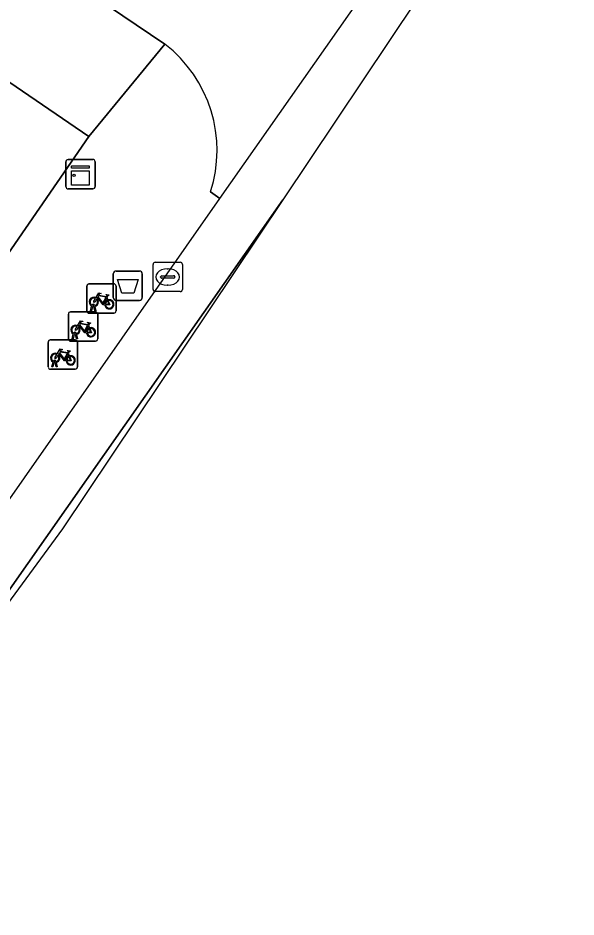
# Model space of a CAD drawing. Extents: x 160102 to 160934, y 382045 to 382923.
# Drawn here: x 160745.07 to 160764.08, y 382528.27 to 382558.94 of the extents above; entities that cross this region are included whole.
import ezdxf

# ---------------------------------------------------------------- set-up
doc = ezdxf.new("R2010")
doc.units = 0
for name, color, linetype in [('IMGEO_Afvalbak', 7, 'Continuous'), ('IMGEO_Fietsenrek', 7, 'Continuous'), ('IMGEO_Kast', 7, 'Continuous'), ('IMGEO_Kolk', 7, 'Continuous'), ('IMGEO_Pand', 7, 'Continuous'), ('IMGEO_Rijbaan_lokaal_gesloten', 7, 'Continuous'), ('IMGEO_Rijbaan_lokaal_open', 7, 'Continuous'), ('IMGEO_Voetpad_open', 7, 'Continuous')]:
    doc.layers.add(name, color=color, linetype=linetype)

msp = doc.modelspace()

# ---------------------------------------------------------------- linework, layer by layer
at = {"layer": 'IMGEO_Afvalbak'}
for p, q in [((160748.312, 382549.406), (160748.312, 382550.206)), ((160748.312, 382550.206), (160748.312, 382549.406)), ((160748.412, 382550.306), (160749.202, 382550.306)), ((160749.202, 382550.306), (160748.412, 382550.306)), ((160749.302, 382550.206), (160749.302, 382549.406)), ((160749.302, 382549.406), (160749.302, 382550.206)), ((160749.202, 382549.306), (160748.412, 382549.306)), ((160748.412, 382549.306), (160749.202, 382549.306))]:
    msp.add_line(p, q, dxfattribs=at)
msp.add_lwpolyline([(160748.455, 382550.02), (160749.159, 382550.02), (160749.01, 382549.55), (160748.604, 382549.55), (160748.455, 382550.02)], dxfattribs=at)
for centre, start, end in [((160748.412, 382550.206), 90, 180), ((160748.412, 382550.206), 90, 180), ((160749.202, 382550.206), 0, 90), ((160749.202, 382550.206), 360, 90), ((160748.412, 382549.406), 180, 270), ((160748.412, 382549.406), 180, 270), ((160749.202, 382549.406), 270, 0), ((160749.202, 382549.406), 270, 0)]:
    msp.add_arc(centre, 0.1, start, end, dxfattribs=at)
at = {"layer": 'IMGEO_Fietsenrek'}
for p, q in [((160747.409, 382548.945), (160747.409, 382549.786)), ((160747.409, 382549.786), (160747.409, 382548.945)), ((160747.484, 382549.87), (160748.325, 382549.87)), ((160748.325, 382549.87), (160747.484, 382549.87)), ((160748.409, 382549.795), (160748.409, 382548.954)), ((160748.409, 382548.954), (160748.409, 382549.795)), ((160748.096, 382549.419), (160748.132, 382549.324)), ((160746.859, 382548.916), (160747.7, 382548.916)), ((160747.7, 382548.916), (160746.859, 382548.916)), ((160748.334, 382548.87), (160747.493, 382548.87)), ((160747.493, 382548.87), (160748.334, 382548.87)), ((160747.536, 382548.954), (160747.575, 382549.114)), ((160747.57, 382548.954), (160747.536, 382548.954)), ((160747.605, 382549.102), (160747.57, 382548.954)), ((160747.647, 382549.126), (160747.646, 382549.13)), ((160747.688, 382548.954), (160747.654, 382549.096)), ((160747.678, 382549.137), (160747.679, 382549.13)), ((160747.686, 382549.1), (160747.721, 382548.954)), ((160747.721, 382548.954), (160747.688, 382548.954)), ((160747.784, 382548.841), (160747.784, 382548)), ((160747.784, 382548), (160747.784, 382548.841)), ((160746.784, 382547.991), (160746.784, 382548.832)), ((160746.784, 382548.832), (160746.784, 382547.991)), ((160747.471, 382548.465), (160747.507, 382548.37)), ((160746.168, 382547.959), (160747.009, 382547.959)), ((160747.009, 382547.959), (160746.168, 382547.959)), ((160747.709, 382547.916), (160746.868, 382547.916)), ((160746.868, 382547.916), (160747.709, 382547.916)), ((160746.911, 382548), (160746.95, 382548.16)), ((160746.945, 382548), (160746.911, 382548)), ((160746.98, 382548.148), (160746.945, 382548)), ((160747.022, 382548.172), (160747.021, 382548.176)), ((160747.063, 382548), (160747.029, 382548.142)), ((160747.053, 382548.183), (160747.054, 382548.176)), ((160747.061, 382548.146), (160747.096, 382548)), ((160747.096, 382548), (160747.063, 382548)), ((160746.093, 382547.034), (160746.093, 382547.875)), ((160746.093, 382547.875), (160746.093, 382547.034)), ((160747.093, 382547.884), (160747.093, 382547.043)), ((160747.093, 382547.043), (160747.093, 382547.884)), ((160746.78, 382547.508), (160746.816, 382547.413)), ((160746.22, 382547.043), (160746.259, 382547.203)), ((160746.254, 382547.043), (160746.22, 382547.043)), ((160746.289, 382547.191), (160746.254, 382547.043)), ((160746.331, 382547.215), (160746.33, 382547.219)), ((160746.372, 382547.043), (160746.338, 382547.185)), ((160746.362, 382547.226), (160746.363, 382547.219)), ((160746.37, 382547.189), (160746.405, 382547.043)), ((160746.405, 382547.043), (160746.372, 382547.043)), ((160747.018, 382546.959), (160746.177, 382546.959)), ((160746.177, 382546.959), (160747.018, 382546.959))]:
    msp.add_line(p, q, dxfattribs=at)
for points in [[(160747.722, 382549.396), (160747.817, 382549.56), (160747.903, 382549.546), (160747.905, 382549.537), (160747.849, 382549.526), (160747.822, 382549.481), (160748.078, 382549.44)], [(160748.065, 382549.415), (160747.808, 382549.456), (160747.791, 382549.427), (160747.958, 382549.207), (160748.065, 382549.415)], [(160748.078, 382549.44), (160748.103, 382549.489), (160748.097, 382549.493), (160748.074, 382549.497), (160748.062, 382549.504), (160748.061, 382549.507), (160748.063, 382549.512), (160748.158, 382549.497), (160748.16, 382549.487), (160748.15, 382549.474), (160748.138, 382549.468), (160748.124, 382549.474), (160748.096, 382549.419)], [(160747.743, 382549.344), (160747.691, 382549.254), (160747.651, 382549.229), (160747.652, 382549.276), (160747.707, 382549.37)], [(160748.018, 382549.152), (160747.968, 382549.152), (160747.777, 382549.403), (160747.758, 382549.371)], [(160748.113, 382549.317), (160748.083, 382549.394), (160747.974, 382549.176), (160748.017, 382549.176)], [(160748.047, 382549.176), (160748.167, 382549.175), (160748.123, 382549.289)], [(160748.143, 382549.296), (160748.198, 382549.151), (160748.048, 382549.151)], [(160747.097, 382548.442), (160747.192, 382548.606), (160747.278, 382548.592), (160747.28, 382548.583), (160747.224, 382548.572), (160747.197, 382548.527), (160747.453, 382548.486)], [(160747.453, 382548.486), (160747.478, 382548.535), (160747.472, 382548.539), (160747.449, 382548.543), (160747.437, 382548.55), (160747.436, 382548.553), (160747.438, 382548.558), (160747.533, 382548.543), (160747.535, 382548.533), (160747.525, 382548.52), (160747.513, 382548.514), (160747.499, 382548.52), (160747.471, 382548.465)], [(160747.118, 382548.39), (160747.066, 382548.3), (160747.026, 382548.275), (160747.027, 382548.322), (160747.082, 382548.416)], [(160747.393, 382548.198), (160747.343, 382548.198), (160747.152, 382548.449), (160747.133, 382548.417)], [(160747.44, 382548.461), (160747.183, 382548.502), (160747.166, 382548.473), (160747.333, 382548.253), (160747.44, 382548.461)], [(160747.488, 382548.363), (160747.458, 382548.44), (160747.349, 382548.222), (160747.392, 382548.222)], [(160747.422, 382548.222), (160747.542, 382548.221), (160747.498, 382548.335)], [(160747.518, 382548.342), (160747.573, 382548.197), (160747.423, 382548.197)], [(160746.406, 382547.485), (160746.501, 382547.649), (160746.587, 382547.635), (160746.589, 382547.626), (160746.533, 382547.615), (160746.506, 382547.57), (160746.762, 382547.529)], [(160746.427, 382547.433), (160746.375, 382547.343), (160746.335, 382547.318), (160746.336, 382547.365), (160746.391, 382547.459)], [(160746.702, 382547.241), (160746.652, 382547.241), (160746.461, 382547.492), (160746.442, 382547.46)], [(160746.749, 382547.504), (160746.492, 382547.545), (160746.475, 382547.516), (160746.642, 382547.296), (160746.749, 382547.504)], [(160746.797, 382547.406), (160746.767, 382547.483), (160746.658, 382547.265), (160746.701, 382547.265)], [(160746.731, 382547.265), (160746.851, 382547.264), (160746.807, 382547.378)], [(160746.827, 382547.385), (160746.882, 382547.24), (160746.732, 382547.24)], [(160746.762, 382547.529), (160746.787, 382547.578), (160746.781, 382547.582), (160746.758, 382547.586), (160746.746, 382547.593), (160746.745, 382547.596), (160746.747, 382547.601), (160746.842, 382547.586), (160746.844, 382547.576), (160746.834, 382547.563), (160746.822, 382547.557), (160746.808, 382547.563), (160746.78, 382547.508)]]:
    msp.add_lwpolyline(points, dxfattribs=at)
for centre, radius, start, end in [((160747.487, 382549.792), 0.0779, 92.4484, 184.2845), ((160747.487, 382549.792), 0.0779, 92.4484, 184.2845), ((160748.331, 382549.792), 0.0779, 2.4484, 94.2845), ((160748.331, 382549.792), 0.0779, 2.4484, 94.2845), ((160747.649, 382549.255), 0.159, 62.6766, 242.1369), ((160747.649, 382549.255), 0.129, 63.3192, 238.903), ((160747.629, 382549.126), 0.0499, 12.8025, 158.6934), ((160747.629, 382549.126), 0.0174, 12.8025, 163.4502), ((160747.649, 382549.255), 0.129, 283.6043, 43.4302), ((160747.649, 382549.255), 0.159, 283.5766, 46.6042), ((160748.176, 382549.171), 0.159, 113.3408, 178.3217), ((160748.176, 382549.171), 0.159, 187.0065, 105.7708), ((160748.176, 382549.171), 0.129, 113.923, 177.9556), ((160748.176, 382549.171), 0.129, 188.6715, 104.5883), ((160746.862, 382548.838), 0.0779, 92.4484, 184.2845), ((160746.862, 382548.838), 0.0779, 92.4484, 184.2845), ((160747.487, 382548.948), 0.0779, 182.4484, 274.2845), ((160747.487, 382548.948), 0.0779, 182.4484, 274.2845), ((160747.649, 382549.255), 0.159, 253.9967, 271.7867), ((160747.649, 382549.255), 0.129, 253.415, 269.0204), ((160747.706, 382548.838), 0.0779, 2.4484, 94.2845), ((160747.706, 382548.838), 0.0779, 2.4484, 94.2845), ((160748.331, 382548.948), 0.0779, 272.4484, 4.2845), ((160748.331, 382548.948), 0.0779, 272.4484, 4.2845), ((160747.024, 382548.301), 0.159, 62.6766, 242.1369), ((160747.024, 382548.301), 0.129, 63.3192, 238.903), ((160747.024, 382548.301), 0.129, 283.6043, 43.4302), ((160747.024, 382548.301), 0.159, 283.5766, 46.6042), ((160747.551, 382548.217), 0.159, 113.3408, 178.3217), ((160747.551, 382548.217), 0.159, 187.0065, 105.7708), ((160747.551, 382548.217), 0.129, 113.923, 177.9556), ((160747.551, 382548.217), 0.129, 188.6715, 104.5883), ((160746.171, 382547.881), 0.0779, 92.4484, 184.2845), ((160746.171, 382547.881), 0.0779, 92.4484, 184.2845), ((160746.862, 382547.994), 0.0779, 182.4484, 274.2845), ((160746.862, 382547.994), 0.0779, 182.4484, 274.2845), ((160747.004, 382548.172), 0.0499, 12.8025, 158.6934), ((160747.024, 382548.301), 0.159, 253.9967, 271.7867), ((160747.004, 382548.172), 0.0174, 12.8025, 163.4502), ((160747.024, 382548.301), 0.129, 253.415, 269.0204), ((160747.015, 382547.881), 0.0779, 2.4484, 94.2845), ((160747.015, 382547.881), 0.0779, 2.4484, 94.2845), ((160747.706, 382547.994), 0.0779, 272.4484, 4.2845), ((160747.706, 382547.994), 0.0779, 272.4484, 4.2845), ((160746.333, 382547.344), 0.159, 62.6766, 242.1369), ((160746.333, 382547.344), 0.129, 63.3192, 238.903), ((160746.333, 382547.344), 0.129, 283.6043, 43.4302), ((160746.333, 382547.344), 0.159, 283.5766, 46.6042), ((160746.86, 382547.26), 0.159, 113.3408, 178.3217), ((160746.86, 382547.26), 0.159, 187.0065, 105.7708), ((160746.86, 382547.26), 0.129, 113.923, 177.9556), ((160746.86, 382547.26), 0.129, 188.6715, 104.5883), ((160746.171, 382547.037), 0.0779, 182.4484, 274.2845), ((160746.171, 382547.037), 0.0779, 182.4484, 274.2845), ((160746.313, 382547.215), 0.0499, 12.8025, 158.6934), ((160746.333, 382547.344), 0.159, 253.9967, 271.7867), ((160746.313, 382547.215), 0.0174, 12.8025, 163.4502), ((160746.333, 382547.344), 0.129, 253.415, 269.0204), ((160747.015, 382547.037), 0.0779, 272.4484, 4.2845), ((160747.015, 382547.037), 0.0779, 272.4484, 4.2845)]:
    msp.add_arc(centre, radius, start, end, dxfattribs=at)
at = {"layer": 'IMGEO_Kast'}
for p, q in [((160746.771, 382554.11), (160747.612, 382554.11)), ((160747.612, 382554.11), (160746.771, 382554.11)), ((160746.696, 382553.185), (160746.696, 382554.026)), ((160746.696, 382554.026), (160746.696, 382553.185)), ((160747.696, 382554.035), (160747.696, 382553.194)), ((160747.696, 382553.194), (160747.696, 382554.035)), ((160747.621, 382553.11), (160746.78, 382553.11)), ((160746.78, 382553.11), (160747.621, 382553.11))]:
    msp.add_line(p, q, dxfattribs=at)
for points in [[(160746.891, 382553.9), (160747.491, 382553.9), (160747.491, 382553.815), (160746.891, 382553.815), (160746.891, 382553.9)], [(160746.891, 382553.725), (160747.491, 382553.725), (160747.491, 382553.236), (160746.891, 382553.236), (160746.891, 382553.725)]]:
    msp.add_lwpolyline(points, dxfattribs=at)
msp.add_circle((160746.975, 382553.574), 0.0377, dxfattribs=at)
for centre, start, end in [((160746.774, 382554.032), 92.4484, 184.2845), ((160746.774, 382554.032), 92.4484, 184.2845), ((160747.618, 382554.032), 2.4484, 94.2845), ((160747.618, 382554.032), 2.4484, 94.2845), ((160746.774, 382553.188), 182.4484, 274.2845), ((160746.774, 382553.188), 182.4484, 274.2845), ((160747.618, 382553.188), 272.4484, 4.2845), ((160747.618, 382553.188), 272.4484, 4.2845)]:
    msp.add_arc(centre, 0.0779, start, end, dxfattribs=at)
at = {"layer": 'IMGEO_Kolk'}
for p, q in [((160749.667, 382549.678), (160749.667, 382550.53)), ((160749.742, 382550.604), (160750.594, 382550.604)), ((160750.155, 382550.384), (160750.18, 382550.384)), ((160750.668, 382550.53), (160750.668, 382549.678)), ((160749.926, 382550.098), (160749.926, 382550.11)), ((160749.969, 382550.147), (160750.367, 382550.147)), ((160750.41, 382550.11), (160750.41, 382550.098)), ((160750.364, 382550.061), (160749.966, 382550.061)), ((160750.178, 382549.824), (160750.153, 382549.824)), ((160750.594, 382549.604), (160749.742, 382549.604))]:
    msp.add_line(p, q, dxfattribs=at)
for points in [[(160749.667, 382549.678), (160749.667, 382550.53)], [(160749.742, 382550.604), (160750.594, 382550.604)], [(160750.668, 382550.53), (160750.668, 382549.678)], [(160750.594, 382549.604), (160749.742, 382549.604)]]:
    msp.add_lwpolyline(points, dxfattribs=at)
for centre, radius, start, end in [((160749.744, 382550.528), 0.0765, 91.552, 178.448), ((160749.744, 382550.528), 0.0765, 91.552, 178.448), ((160750.592, 382550.528), 0.0765, 1.552, 88.448), ((160750.592, 382550.528), 0.0765, 1.552, 88.448), ((160749.966, 382550.107), 0.0403, 85.8775, 175.7526), ((160749.963, 382550.097), 0.0366, 178.938, 274.7102), ((160750.367, 382550.104), 0.043, 264.8664, 352.4533), ((160750.371, 382550.109), 0.0386, 1.7309, 96.639), ((160749.744, 382549.68), 0.0765, 181.552, 268.448), ((160749.744, 382549.68), 0.0765, 181.552, 268.448), ((160750.592, 382549.68), 0.0765, 271.552, 358.448), ((160750.592, 382549.68), 0.0765, 271.552, 358.448)]:
    msp.add_arc(centre, radius, start, end, dxfattribs=at)
for centre, major_axis, ratio, start_param, end_param in [((160750.154, 382550.104), (-0.387, 0.002), 0.722429, 4.712389, 7.853982), ((160750.179, 382550.104), (-0.39, 0.002), 0.717154, 1.570796, 4.712389)]:
    msp.add_ellipse(centre, major_axis=major_axis, ratio=ratio, start_param=start_param, end_param=end_param, dxfattribs=at)
at = {"layer": 'IMGEO_Pand'}
msp.add_lwpolyline([(160747.475, 382554.898), (160738.891, 382560.779), (160735.98, 382556.667), (160733.33, 382558.543), (160732.336, 382557.139), (160733.118, 382556.585), (160734.986, 382555.263), (160743.624, 382549.31)], close=True, dxfattribs=at)
at = {"layer": 'IMGEO_Rijbaan_lokaal_gesloten'}
msp.add_lwpolyline([(160737.564, 382532.212), (160751.946, 382552.778), (160757.211, 382560.308), (160762.916, 382568.466), (160764.083, 382567.677), (160754.086, 382552.73), (160739.307, 382531.658)], dxfattribs=at)
at = {"layer": 'IMGEO_Rijbaan_lokaal_open'}
for points in [[(160751.299, 382560.844), (160749.343, 382562.158), (160747.665, 382559.678), (160750.073, 382558.043)], [(160751.627, 382553.009), (160751.946, 382552.778), (160757.211, 382560.308)]]:
    msp.add_lwpolyline(points, dxfattribs=at)
msp.add_lwpolyline([(160737.875, 382529.651), (160739.307, 382531.658), (160754.086, 382552.73), (160746.585, 382541.515)], close=True, dxfattribs=at)
msp.add_arc((160747.266, 382554.42), 4.584, 342.0768, 52.2342, dxfattribs=at)
at = {"layer": 'IMGEO_Voetpad_open'}
for points in [[(160646.03, 382655.434), (160645.257, 382656.136), (160645.09, 382655.921), (160643.916, 382654.779), (160646.97, 382651.686), (160661.762, 382636.708), (160662.826, 382635.631), (160712.982, 382584.842), (160713.731, 382584.084), (160713.103, 382583.387), (160713.694, 382582.756), (160716.749, 382579.675), (160720.025, 382576.37), (160723.85, 382572.511), (160727.058, 382569.275), (160727.75, 382568.555), (160729.974, 382567.003), (160733.36, 382564.639), (160738.891, 382560.779), (160747.475, 382554.898), (160750.073, 382558.043), (160747.665, 382559.678), (160746.901, 382560.196)], [(160750.073, 382558.043), (160747.475, 382554.898), (160743.624, 382549.31), (160738.074, 382541.258), (160738.028, 382541.191), (160737.699, 382541.428), (160737.299, 382540.872), (160731.808, 382533.142), (160728.051, 382527.836), (160724.312, 382522.505), (160708.229, 382500), (160680.935, 382461.701), (160678.63, 382458.467), (160679.527, 382457.928)], [(160725.623, 382519.443), (160727.481, 382518.126), (160730.275, 382522.029), (160728.444, 382523.335), (160731.515, 382527.629), (160733.349, 382526.324), (160733.886, 382527.073), (160732.034, 382528.378), (160735.694, 382533.535), (160737.564, 382532.212), (160751.946, 382552.778), (160751.627, 382553.009)]]:
    msp.add_lwpolyline(points, dxfattribs=at)
msp.add_arc((160747.266, 382554.42), 4.584, 342.0768, 52.2342, dxfattribs=at)

doc.saveas('drawing.dxf')
